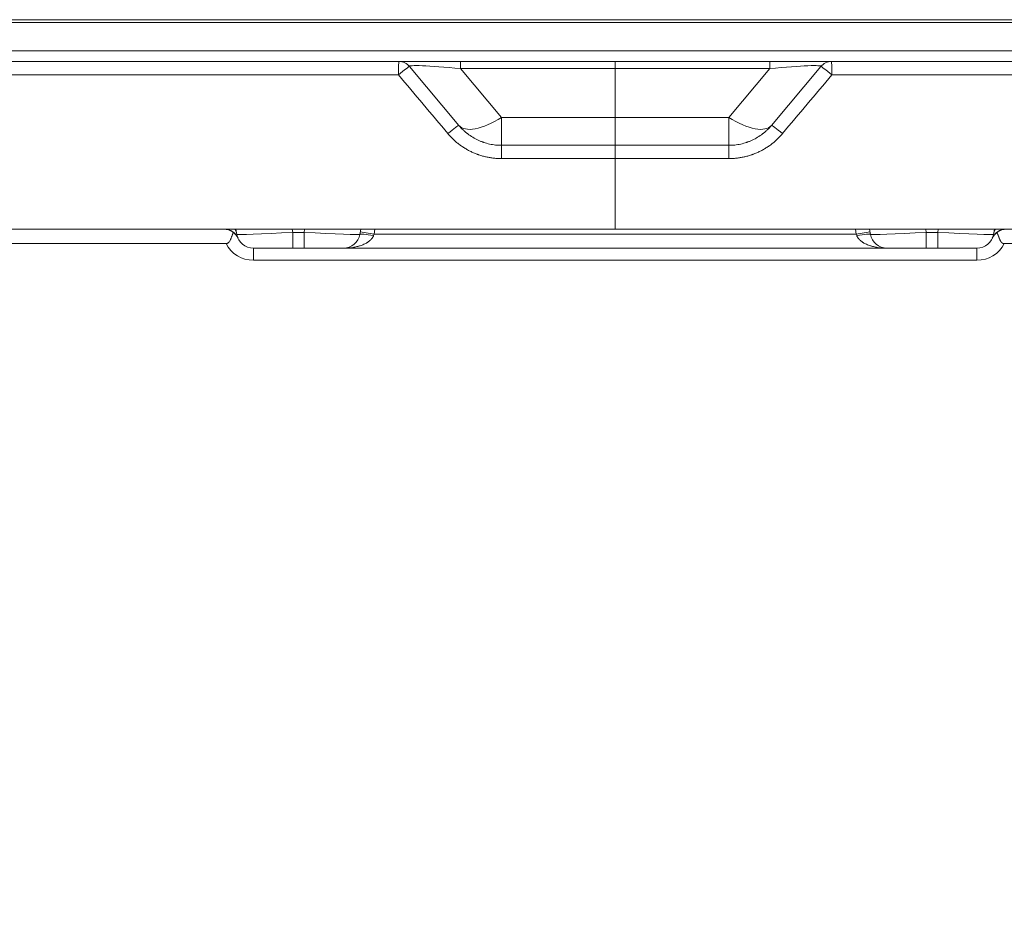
# Model space of a CAD drawing. Header units: millimetres. Extents: x 0 to 594, y 0 to 420.
# Tile 833 of 1056: x 459 to 477, y 140 to 156. Entities that reach past the tile are written whole.
import ezdxf

# ---------------------------------------------------------------- set-up
doc = ezdxf.new("R2010")
doc.units = ezdxf.units.MM
doc.layers.add('1', color=7, linetype='Continuous', true_color=0xffffff)
doc.styles.add('Arial', font='txt')
doc.dimstyles.get("Standard").update_dxf_attribs({"dimtxt": 0.18, "dimasz": 0.18, "dimexe": 0.18, "dimexo": 0.0625, "dimgap": 0.09, "dimtad": 0, "dimtih": 1, "dimtoh": 1, "dimdec": 4, "dimzin": 0, "dimdsep": 46, "dimtxsty": 'Standard', "dimcen": 0.09, "dimadec": 0, "dimazin": 0, "dimtfac": 1, "dimtdec": 4, "dimtofl": 0, "dimtmove": 0, "dimatfit": 3, "dimfxl": 0, "dimtolj": 1, "dimtzin": 0, "dimarcsym": 0})

# ---------------------------------------------------------------- blocks, each defined once
blk = doc.blocks.new('_U2')
at = {"layer": '1', "color": 18, "lineweight": 18}
for p, q in [((448.868, 146.093), (448.868, 104.998)), ((491.182, 146.093), (491.182, 104.998)), ((448.868, 106.998), (463.942, 106.998)), ((491.182, 106.998), (476.108, 106.998))]:
    blk.add_line(p, q, dxfattribs=at)
at = {"layer": '1', "color": 18}
for points in [[(448.868, 106.998), (452.368, 107.936), (452.368, 106.06)], [(491.182, 106.998), (487.682, 106.06), (487.682, 107.936)]]:
    blk.add_solid(points, dxfattribs=at)
at = {"layer": '1', "color": 18, "linetype": 'Continuous', "lineweight": 13, "char_height": 3.5, "attachment_point": 7, "line_spacing_factor": 1.047437, "style": 'Arial'}
for s, insert in [('\\fArial|b0|i0;\\W1.0000;0.85', (465.627, 104.362)), ('\\fArial|b0|i0;\\W1.0000;AFT TIE DOWNS', (451.324, 97.3))]:
    blk.add_mtext(s, dxfattribs=dict(at, insert=insert))
blk = doc.blocks.new('_U3')
at = {"layer": '1', "color": 18, "lineweight": 18}
for p, q in [((427.525, 148.168), (427.525, 219.749)), ((512.525, 148.168), (512.525, 219.749)), ((427.525, 217.749), (463.942, 217.749)), ((512.525, 217.749), (476.108, 217.749))]:
    blk.add_line(p, q, dxfattribs=at)
at = {"layer": '1', "color": 18}
for points in [[(427.525, 217.749), (431.025, 218.687), (431.025, 216.811)], [(512.525, 217.749), (509.025, 216.811), (509.025, 218.687)]]:
    blk.add_solid(points, dxfattribs=at)
at = {"layer": '1', "color": 18, "linetype": 'Continuous', "lineweight": 13, "char_height": 3.5, "attachment_point": 7, "line_spacing_factor": 1.047437, "style": 'Arial'}
for s, insert in [('\\fArial|b0|i0;\\W1.0000;1.70', (465.627, 215.113)), ('\\fArial|b0|i0;\\W1.0000;DEFLATED TUBES WIDTH', (440.321, 208.053))]:
    blk.add_mtext(s, dxfattribs=dict(at, insert=insert))

msp = doc.modelspace()

# ---------------------------------------------------------------- linework, layer by layer
at = {"layer": '1', "color": 155, "linetype": 'Continuous', "lineweight": 18}
for p, q in [((448.207, 156.292), (491.843, 156.292)), ((448.194, 155.542), (466.15, 155.542)), ((473.9, 155.542), (466.15, 155.542)), ((466.341, 155.452), (467.225, 154.399)), ((467.257, 155.542), (467.257, 155.417)), ((473.709, 155.452), (472.825, 154.399)), ((491.856, 155.542), (473.9, 155.542)), ((467.991, 154.042), (470.025, 154.042)), ((472.059, 154.042), (470.025, 154.042)), ((448.102, 152.542), (470.025, 152.542)), ((463.248, 152.447), (463.232, 152.542)), ((465.468, 152.542), (465.451, 152.447)), ((470.025, 152.542), (491.948, 152.542)), ((474.582, 152.542), (474.598, 152.447)), ((476.801, 152.447), (476.818, 152.542)), ((464.248, 152.199), (463.544, 152.199)), ((464.452, 152.199), (464.248, 152.199)), ((465.156, 152.199), (464.452, 152.199)), ((474.894, 152.199), (465.156, 152.199)), ((474.894, 152.199), (475.598, 152.199)), ((475.598, 152.199), (475.802, 152.199)), ((475.802, 152.199), (476.506, 152.199))]:
    msp.add_line(p, q, dxfattribs=at)
at = {"layer": '1', "color": 155, "linetype": 'Continuous', "lineweight": 13}
for p, q in [((448.201, 155.736), (491.849, 155.736)), ((470.025, 155.417), (467.257, 155.417)), ((467.257, 155.417), (467.991, 154.542)), ((470.025, 155.542), (470.025, 155.417)), ((470.025, 155.417), (472.793, 155.417)), ((470.025, 154.542), (470.025, 155.417)), ((472.793, 155.417), (472.059, 154.542)), ((472.793, 155.542), (472.793, 155.417)), ((466.142, 155.305), (448.15, 155.305)), ((473.908, 155.305), (491.9, 155.305)), ((467.991, 154.542), (470.025, 154.542)), ((467.991, 154.042), (467.991, 154.542)), ((472.059, 154.542), (470.025, 154.542)), ((470.025, 154.042), (470.025, 154.542)), ((472.059, 154.042), (472.059, 154.542)), ((470.025, 154.042), (470.025, 153.805)), ((470.025, 153.805), (467.987, 153.805)), ((470.025, 153.805), (472.063, 153.805)), ((470.025, 152.542), (470.025, 153.805)), ((464.238, 152.542), (464.248, 152.483)), ((464.248, 152.199), (464.248, 152.483)), ((464.248, 152.483), (464.452, 152.483)), ((464.452, 152.483), (464.462, 152.542)), ((464.452, 152.199), (464.452, 152.483)), ((465.706, 152.449), (465.459, 152.493)), ((465.706, 152.449), (465.698, 152.426)), ((465.722, 152.542), (465.706, 152.449)), ((465.706, 152.449), (474.344, 152.449)), ((474.344, 152.449), (474.328, 152.542)), ((474.344, 152.449), (474.59, 152.493)), ((474.352, 152.426), (474.344, 152.449)), ((475.598, 152.483), (475.588, 152.542)), ((475.598, 152.199), (475.598, 152.483)), ((475.802, 152.483), (475.598, 152.483)), ((475.812, 152.542), (475.802, 152.483)), ((475.802, 152.199), (475.802, 152.483)), ((463.544, 151.984), (463.544, 152.199)), ((476.506, 152.199), (476.506, 151.984)), ((476.506, 151.984), (463.544, 151.984))]:
    msp.add_line(p, q, dxfattribs=at)
at = {"layer": '1', "color": 155, "linetype": 'Continuous', "lineweight": 18}
for centre, radius, start, end in [((466.15, 155.292), 0.25, 40, 90), ((473.9, 155.292), 0.25, 90, 140), ((463.002, 152.242), 0.3, 25.3903, 87.2612), ((463.544, 152.499), 0.3, 190, 270), ((465.156, 152.499), 0.3, 270, 350), ((474.894, 152.499), 0.3, 190, 270), ((476.506, 152.499), 0.3, 270, 350), ((477.048, 152.242), 0.3, 92.7388, 154.6097)]:
    msp.add_arc(centre, radius, start, end, dxfattribs=at)
at = {"layer": '1', "color": 155, "linetype": 'Continuous', "lineweight": 13}
for centre, start, end in [((463.544, 152.534), 207.0859, 270), ((476.506, 152.534), 270, 332.9141)]:
    msp.add_arc(centre, 0.55, start, end, dxfattribs=at)
for centre, major_axis, ratio, start_param, end_param in [((466.15, 155.292), (0, -0.25), 0.031061, 3.141593, 4.660029), ((466.15, 155.292), (-0.192, -0.161), 0.060033, 3.141593, 4.702509), ((472.268, 155.292), (1.442, 0.164), 0.048027, 6.232609, 7.476204), ((473.9, 155.292), (0.192, -0.161), 0.060033, 1.580676, 3.141593), ((473.9, 155.292), (0, -0.25), 0.031061, 1.623156, 3.141593), ((467.991, 155.042), (0.766, 0.643), 0.404482, 3.141593, 4.385188), ((472.059, 155.042), (-0.766, 0.643), 0.404482, 1.897997, 3.141593), ((467.034, 154.238), (-0.192, -0.161), 0.055481, 3.141593, 4.69708), ((473.016, 154.238), (0.192, -0.161), 0.055481, 1.586105, 3.141593), ((467.991, 153.792), (0, -0.25), 0.01629, 3.141593, 4.660029), ((472.059, 153.792), (0, -0.25), 0.01629, 1.623156, 3.141593), ((462.994, 152.258), (-0.275, -0.12), 0.972374, 3.141593, 4.030285), ((462.953, 152.395), (-0.295, -0.052), 0.975975, 3.141593, 3.486741), ((464.255, 152.499), (1.006, 0.052), 0.015231, 3.143473, 4.705181), ((464.445, 152.499), (-1.006, 0.052), 0.015231, 1.578004, 3.139712), ((465.698, 152.404), (-0.246, 0.043), 0.089641, 4.728194, 6.283185), ((474.352, 152.404), (0.246, 0.043), 0.089641, 0, 1.554991), ((475.605, 152.499), (1.006, 0.052), 0.015231, 3.143473, 4.705181), ((475.795, 152.499), (-1.006, 0.052), 0.015231, 1.578004, 3.139712), ((477.055, 152.258), (0.275, -0.12), 0.972374, 2.2529, 3.141593), ((477.097, 152.395), (0.295, -0.052), 0.975975, 2.796444, 3.141593)]:
    msp.add_ellipse(centre, major_axis=major_axis, ratio=ratio, start_param=start_param, end_param=end_param, dxfattribs=at)
at = {"layer": '1', "color": 155, "linetype": 'Continuous', "lineweight": 18}
msp.add_ellipse((467.781, 155.292), major_axis=(-1.442, 0.164), ratio=0.048027, start_param=5.090167, end_param=6.333762, dxfattribs=at)
for points, knots in [([(489.876, 156.24), (489.625, 156.24), (489.374, 156.24), (488.214, 156.24), (487.304, 156.24), (485.485, 156.24), (483.666, 156.24), (480.938, 156.24), (478.21, 156.24), (475.482, 156.24), (472.753, 156.24), (470.025, 156.24), (467.297, 156.24), (464.568, 156.24), (461.84, 156.24), (459.112, 156.24), (456.383, 156.24), (454.564, 156.24), (452.746, 156.24), (451.836, 156.24), (450.605, 156.24), (450.284, 156.24), (449.962, 156.24)], [0, 0, 0, 0, 0.018866, 0.018866, 0.087221, 0.087221, 0.155576, 0.223931, 0.292286, 0.360641, 0.428996, 0.497351, 0.565706, 0.634061, 0.702416, 0.770771, 0.839126, 0.907481, 0.907481, 0.975836, 0.975836, 1, 1, 1, 1]), ([(467.225, 154.399), (467.249, 154.371), (467.274, 154.344), (467.313, 154.306), (467.327, 154.294), (467.347, 154.276), (467.354, 154.27), (467.365, 154.262), (467.369, 154.259), (467.376, 154.253), (467.38, 154.25), (467.412, 154.225), (467.442, 154.205), (467.504, 154.168), (467.536, 154.151), (467.585, 154.128), (467.602, 154.12), (467.627, 154.11), (467.64, 154.105), (467.653, 154.101), (467.661, 154.097), (467.666, 154.096), (467.705, 154.083), (467.74, 154.073), (467.81, 154.057), (467.846, 154.051), (467.918, 154.044), (467.955, 154.042), (467.991, 154.042)], [0, 0, 0, 0, 0.125, 0.125, 0.1875, 0.1875, 0.21875, 0.21875, 0.234375, 0.234375, 0.25, 0.25, 0.375, 0.375, 0.5, 0.5, 0.5625, 0.5625, 0.59375, 0.609375, 0.609375, 0.625, 0.625, 0.75, 0.75, 0.875, 0.875, 1, 1, 1, 1]), ([(472.825, 154.399), (472.801, 154.371), (472.776, 154.344), (472.737, 154.306), (472.723, 154.294), (472.702, 154.276), (472.695, 154.27), (472.685, 154.262), (472.681, 154.259), (472.674, 154.253), (472.67, 154.25), (472.638, 154.225), (472.608, 154.205), (472.546, 154.168), (472.514, 154.151), (472.465, 154.128), (472.448, 154.12), (472.423, 154.11), (472.41, 154.105), (472.397, 154.101), (472.388, 154.097), (472.384, 154.096), (472.345, 154.083), (472.31, 154.073), (472.239, 154.057), (472.204, 154.051), (472.132, 154.044), (472.095, 154.042), (472.059, 154.042)], [0, 0, 0, 0, 0.125, 0.125, 0.1875, 0.1875, 0.21875, 0.21875, 0.234375, 0.234375, 0.25, 0.25, 0.375, 0.375, 0.5, 0.5, 0.5625, 0.5625, 0.59375, 0.609375, 0.609375, 0.625, 0.625, 0.75, 0.75, 0.875, 0.875, 1, 1, 1, 1]), ([(463.185, 152.479), (463.183, 152.475), (463.178, 152.465), (463.172, 152.45), (463.165, 152.434), (463.159, 152.418), (463.153, 152.403), (463.147, 152.387), (463.141, 152.371), (463.137, 152.361), (463.131, 152.346), (463.127, 152.337), (463.117, 152.32), (463.111, 152.312), (463.102, 152.302), (463.098, 152.299), (463.091, 152.294), (463.087, 152.291), (463.079, 152.287), (463.074, 152.286), (463.065, 152.284), (463.06, 152.283), (463.054, 152.283)], [0, 0, 0, 0, 0.0625, 0.125, 0.1875, 0.25, 0.3125, 0.375, 0.4375, 0.5, 0.5, 0.625, 0.625, 0.75, 0.75, 0.8125, 0.8125, 0.875, 0.875, 0.9375, 0.9375, 1, 1, 1, 1]), ([(476.996, 152.283), (476.995, 152.283), (476.994, 152.283), (476.992, 152.283), (476.99, 152.283), (476.988, 152.284), (476.986, 152.284), (476.984, 152.284), (476.982, 152.284), (476.981, 152.285), (476.979, 152.285), (476.977, 152.285), (476.976, 152.286), (476.974, 152.286), (476.972, 152.287), (476.971, 152.288), (476.969, 152.288), (476.968, 152.289), (476.966, 152.29), (476.964, 152.29), (476.963, 152.291), (476.962, 152.292), (476.96, 152.293), (476.959, 152.294), (476.957, 152.295), (476.956, 152.295), (476.955, 152.296), (476.953, 152.297), (476.952, 152.298), (476.951, 152.3), (476.95, 152.301), (476.948, 152.302), (476.947, 152.303), (476.946, 152.304), (476.945, 152.305), (476.944, 152.306), (476.943, 152.308), (476.941, 152.309), (476.94, 152.31), (476.939, 152.312), (476.938, 152.313), (476.937, 152.314), (476.936, 152.316), (476.935, 152.317), (476.934, 152.319), (476.933, 152.32), (476.932, 152.321), (476.931, 152.323), (476.93, 152.324), (476.929, 152.326), (476.929, 152.328), (476.928, 152.329), (476.927, 152.331), (476.926, 152.332), (476.925, 152.334), (476.924, 152.335), (476.923, 152.337), (476.922, 152.339), (476.922, 152.34), (476.921, 152.342), (476.92, 152.344), (476.919, 152.346), (476.918, 152.347), (476.918, 152.349), (476.917, 152.351), (476.916, 152.353), (476.915, 152.354), (476.915, 152.356), (476.914, 152.358), (476.913, 152.36), (476.912, 152.361), (476.912, 152.363), (476.911, 152.365), (476.91, 152.367), (476.909, 152.369), (476.909, 152.371), (476.908, 152.373), (476.907, 152.374), (476.906, 152.376), (476.906, 152.378), (476.905, 152.38), (476.904, 152.382), (476.904, 152.384), (476.903, 152.386), (476.902, 152.388), (476.901, 152.39), (476.901, 152.391), (476.9, 152.393), (476.899, 152.395), (476.899, 152.397), (476.898, 152.399), (476.897, 152.401), (476.896, 152.403), (476.896, 152.405), (476.895, 152.407), (476.894, 152.409), (476.894, 152.411), (476.893, 152.413), (476.892, 152.415), (476.891, 152.417), (476.891, 152.418), (476.89, 152.42), (476.889, 152.422), (476.888, 152.424), (476.888, 152.426), (476.887, 152.428), (476.886, 152.43), (476.885, 152.432), (476.885, 152.434), (476.884, 152.436), (476.883, 152.438), (476.882, 152.439), (476.882, 152.441), (476.881, 152.443), (476.88, 152.445), (476.879, 152.447), (476.878, 152.449), (476.878, 152.451), (476.877, 152.453), (476.876, 152.454), (476.875, 152.456), (476.874, 152.458), (476.874, 152.46), (476.873, 152.462), (476.872, 152.464), (476.871, 152.465), (476.87, 152.467), (476.87, 152.469), (476.869, 152.471), (476.868, 152.472), (476.867, 152.474), (476.866, 152.476), (476.865, 152.478), (476.865, 152.479), (476.865, 152.479)], [0, 0, 0, 0, 0.007087, 0.014071, 0.020957, 0.027752, 0.034461, 0.04109, 0.047644, 0.054131, 0.060554, 0.066921, 0.073235, 0.079503, 0.085731, 0.091922, 0.098083, 0.104217, 0.110331, 0.116429, 0.122514, 0.128592, 0.134667, 0.140742, 0.146821, 0.152909, 0.159007, 0.16512, 0.171251, 0.177402, 0.183576, 0.189776, 0.196004, 0.202262, 0.208552, 0.214877, 0.221237, 0.227634, 0.23407, 0.240546, 0.247063, 0.253622, 0.260224, 0.26687, 0.27356, 0.280296, 0.287077, 0.293903, 0.300776, 0.307696, 0.314662, 0.321674, 0.328733, 0.335839, 0.342991, 0.350189, 0.357434, 0.364724, 0.372059, 0.379439, 0.386864, 0.394333, 0.401846, 0.409402, 0.417, 0.42464, 0.432321, 0.440043, 0.447805, 0.455607, 0.463447, 0.471325, 0.47924, 0.487191, 0.495179, 0.503201, 0.511257, 0.519346, 0.527468, 0.535621, 0.543805, 0.55202, 0.560263, 0.568535, 0.576834, 0.58516, 0.593512, 0.601888, 0.610289, 0.618713, 0.627159, 0.635627, 0.644115, 0.652623, 0.66115, 0.669696, 0.678258, 0.686838, 0.695432, 0.704042, 0.712665, 0.721302, 0.729951, 0.738611, 0.747282, 0.755963, 0.764653, 0.773352, 0.782057, 0.79077, 0.799489, 0.808212, 0.816941, 0.825673, 0.834407, 0.843145, 0.851883, 0.860623, 0.869362, 0.878101, 0.886838, 0.895573, 0.904306, 0.913035, 0.921761, 0.930481, 0.939196, 0.947905, 0.956608, 0.965303, 0.973991, 0.98267, 0.99134, 1, 1, 1, 1])]:
    msp.add_open_spline(points, degree=3, knots=knots, dxfattribs=at)
at = {"layer": '1', "color": 155, "linetype": 'Continuous', "lineweight": 13}
for points in [[(467.028, 154.251), (466.732, 154.602), (466.437, 154.954), (466.142, 155.305)], [(473.022, 154.251), (473.317, 154.602), (473.613, 154.954), (473.908, 155.305)]]:
    msp.add_open_spline(points, degree=3, dxfattribs=at)
for points, knots in [([(467.987, 153.805), (467.964, 153.805), (467.918, 153.806), (467.851, 153.811), (467.783, 153.821), (467.717, 153.834), (467.65, 153.85), (467.607, 153.863), (467.58, 153.873), (467.574, 153.874), (467.563, 153.878), (467.547, 153.884), (467.531, 153.89), (467.5, 153.903), (467.458, 153.921), (467.397, 153.951), (467.338, 153.985), (467.281, 154.022), (467.244, 154.048), (467.221, 154.066), (467.217, 154.069), (467.208, 154.076), (467.203, 154.08), (467.19, 154.091), (467.181, 154.098), (467.155, 154.12), (467.121, 154.151), (467.073, 154.199), (467.042, 154.234), (467.028, 154.251)], [0, 0, 0, 0, 0.0625, 0.125, 0.1875, 0.25, 0.3125, 0.375, 0.375, 0.390625, 0.390625, 0.40625, 0.4375, 0.4375, 0.5, 0.5625, 0.625, 0.6875, 0.75, 0.75, 0.765625, 0.765625, 0.78125, 0.78125, 0.8125, 0.8125, 0.875, 0.9375, 1, 1, 1, 1]), ([(472.063, 153.805), (472.086, 153.805), (472.131, 153.806), (472.199, 153.811), (472.267, 153.821), (472.333, 153.834), (472.399, 153.85), (472.443, 153.863), (472.47, 153.873), (472.475, 153.874), (472.486, 153.878), (472.502, 153.884), (472.518, 153.89), (472.55, 153.903), (472.592, 153.921), (472.653, 153.951), (472.712, 153.985), (472.769, 154.022), (472.806, 154.048), (472.829, 154.066), (472.833, 154.069), (472.842, 154.076), (472.847, 154.08), (472.86, 154.091), (472.869, 154.098), (472.895, 154.12), (472.929, 154.151), (472.977, 154.199), (473.007, 154.234), (473.022, 154.251)], [0, 0, 0, 0, 0.0625, 0.125, 0.1875, 0.25, 0.3125, 0.375, 0.375, 0.390625, 0.390625, 0.40625, 0.4375, 0.4375, 0.5, 0.5625, 0.625, 0.6875, 0.75, 0.75, 0.765625, 0.765625, 0.78125, 0.78125, 0.8125, 0.8125, 0.875, 0.9375, 1, 1, 1, 1]), ([(465.698, 152.426), (465.695, 152.42), (465.692, 152.413), (465.686, 152.401), (465.683, 152.395), (465.677, 152.387), (465.675, 152.384), (465.671, 152.378), (465.669, 152.376), (465.663, 152.368), (465.659, 152.362), (465.652, 152.355), (465.649, 152.353), (465.645, 152.348), (465.642, 152.346), (465.635, 152.339), (465.63, 152.335), (465.62, 152.326), (465.614, 152.322), (465.604, 152.315), (465.599, 152.311), (465.59, 152.305), (465.588, 152.304), (465.582, 152.3), (465.579, 152.299), (465.571, 152.294), (465.565, 152.29), (465.548, 152.281), (465.537, 152.276), (465.513, 152.265), (465.502, 152.26), (465.478, 152.251), (465.466, 152.247), (465.448, 152.241), (465.442, 152.239), (465.429, 152.236), (465.423, 152.234), (465.405, 152.229), (465.393, 152.226), (465.368, 152.22), (465.356, 152.218), (465.331, 152.213), (465.319, 152.211), (465.281, 152.206), (465.256, 152.203), (465.219, 152.201), (465.206, 152.2), (465.187, 152.2), (465.178, 152.199), (465.167, 152.199), (465.162, 152.199), (465.159, 152.199), (465.157, 152.199), (465.156, 152.199)], [0, 0, 0, 0, 0.03125, 0.03125, 0.0625, 0.0625, 0.078125, 0.078125, 0.09375, 0.09375, 0.125, 0.125, 0.140625, 0.140625, 0.15625, 0.15625, 0.1875, 0.1875, 0.21875, 0.21875, 0.25, 0.25, 0.265625, 0.265625, 0.28125, 0.28125, 0.3125, 0.3125, 0.375, 0.375, 0.4375, 0.4375, 0.5, 0.5, 0.53125, 0.53125, 0.5625, 0.5625, 0.625, 0.625, 0.6875, 0.6875, 0.75, 0.75, 0.875, 0.875, 0.9375, 0.9375, 0.96875, 0.984375, 0.992188, 0.992188, 1, 1, 1, 1]), ([(474.894, 152.199), (474.892, 152.199), (474.891, 152.199), (474.888, 152.199), (474.883, 152.199), (474.872, 152.199), (474.862, 152.2), (474.844, 152.2), (474.831, 152.201), (474.793, 152.203), (474.768, 152.206), (474.731, 152.211), (474.719, 152.213), (474.694, 152.218), (474.682, 152.22), (474.657, 152.226), (474.645, 152.229), (474.627, 152.234), (474.62, 152.236), (474.608, 152.239), (474.602, 152.241), (474.584, 152.247), (474.572, 152.251), (474.548, 152.26), (474.536, 152.265), (474.513, 152.276), (474.502, 152.281), (474.485, 152.29), (474.479, 152.294), (474.471, 152.299), (474.468, 152.3), (474.462, 152.304), (474.459, 152.305), (474.451, 152.311), (474.446, 152.315), (474.435, 152.322), (474.43, 152.326), (474.42, 152.335), (474.415, 152.339), (474.408, 152.346), (474.405, 152.348), (474.4, 152.353), (474.398, 152.355), (474.391, 152.362), (474.387, 152.368), (474.38, 152.376), (474.378, 152.378), (474.374, 152.384), (474.372, 152.387), (474.367, 152.395), (474.364, 152.401), (474.357, 152.413), (474.355, 152.42), (474.352, 152.426)], [0, 0, 0, 0, 0.007812, 0.007812, 0.015625, 0.03125, 0.0625, 0.0625, 0.125, 0.125, 0.25, 0.25, 0.3125, 0.3125, 0.375, 0.375, 0.4375, 0.4375, 0.46875, 0.46875, 0.5, 0.5, 0.5625, 0.5625, 0.625, 0.625, 0.6875, 0.6875, 0.71875, 0.71875, 0.734375, 0.734375, 0.75, 0.75, 0.78125, 0.78125, 0.8125, 0.8125, 0.84375, 0.84375, 0.859375, 0.859375, 0.875, 0.875, 0.90625, 0.90625, 0.921875, 0.921875, 0.9375, 0.9375, 0.96875, 0.96875, 1, 1, 1, 1])]:
    msp.add_open_spline(points, degree=3, knots=knots, dxfattribs=at)
at = {"layer": '1', "color": 155, "linetype": 'Continuous', "lineweight": 18}
for points in [[(457.9, 152.283), (459.618, 152.283), (461.336, 152.283), (463.054, 152.283)], [(463.054, 152.283), (461.336, 152.283), (459.618, 152.283), (457.9, 152.283)], [(482.15, 152.283), (480.432, 152.283), (478.714, 152.283), (476.996, 152.283)]]:
    msp.add_open_spline(points, degree=3, dxfattribs=at)

# ---------------------------------------------------------------- dimensions: what is measured, and where the dimension line sits
at = {"layer": '1', "color": 18, "linetype": 'Continuous', "lineweight": 13}
for base, p1, p2, text, picture, middle in [((512.525, 217.749), (427.525, 148.168), (512.525, 148.168), ' <> \\P\\fArial|b0|i0;\\C18;{\\H1.00x;\\fArial|b0|i0;DEFLATED TUBES WIDTH\\fArial|b0|i0;}\\C18;', '_U3', (470.025, 217.749)), ((491.182, 106.998), (448.868, 150.093), (491.182, 150.093), ' <> \\P\\fArial|b0|i0;\\C18;{\\H1.00x;\\fArial|b0|i0;AFT TIE DOWNS\\fArial|b0|i0;}\\C18;', '_U2', (470.025, 106.998))]:
    dim = msp.add_linear_dim(base=base, p1=p1, p2=p2, text=text, dimstyle='Standard', override={"dimtxt": 3.5, "dimasz": 3.5, "dimexe": 2, "dimexo": 0, "dimgap": 1.5, "dimtih": 1, "dimtoh": 1, "dimdec": 2, "dimlfac": 0.02, "dimdsep": 46, "dimlunit": 2, "dimtxsty": 'Arial', "dimsah": 1, "dimse1": 0, "dimse2": 0, "dimsd1": 0, "dimsd2": 0, "dimclrd": 18, "dimclre": 18, "dimclrt": 18, "dimtol": 0, "dimtm": -0.1, "dimtfac": 1, "dimtdec": 2, "dimtofl": 1, "dimtmove": 0, "dimlwd": 18, "dimlwe": 18}, dxfattribs=at)
    dim.commit()
    dim.dimension.update_dxf_attribs({"geometry": picture, "text_midpoint": middle, "dimtype": 160})

doc.saveas('drawing.dxf')
